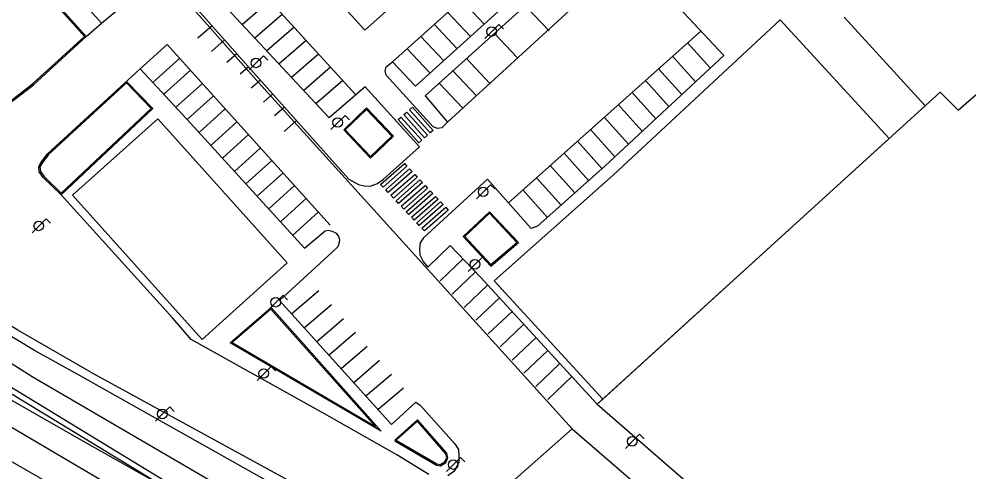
# Model space of a CAD drawing. Extents: x 282771 to 285132, y 4823109 to 4825496.
# Drawn here: x 283703.1 to 283829.3, y 4824112.8 to 4824172.9 of the extents above; entities that cross this region are included whole.
import ezdxf

# ---------------------------------------------------------------- set-up
doc = ezdxf.new("R2010")
doc.units = 0
for name, color, linetype in [('ACERA-BORDILLO', 7, 'Continuous'), ('ACERA-INTERIOR', 7, 'Continuous'), ('APARCAMIENTO', 7, 'Continuous'), ('BORDILLO', 7, 'Continuous'), ('CALLE-EJE', 7, 'Continuous'), ('FAROLA', 7, 'Continuous'), ('PASO-PEATONES', 7, 'Continuous'), ('PUENTE', 7, 'Continuous'), ('SENAL-VIARIA', 7, 'Continuous'), ('VALLA', 7, 'Continuous'), ('ZONA-VERDE', 7, 'Continuous')]:
    doc.layers.add(name, color=color, linetype=linetype)

msp = doc.modelspace()

# ---------------------------------------------------------------- linework, layer by layer
at = {"layer": 'ACERA-BORDILLO'}
for points in [[(283848.97, 4824211.22), (283829.21, 4824193.22), (283822.25, 4824186.69), (283816.42, 4824181.81), (283811.42, 4824180.48), (283797.03, 4824178.29), (283795.57, 4824178.15), (283794.27, 4824177.64), (283790.73, 4824174.45), (283796.74, 4824168.05), (283780.98, 4824153.39), (283771.99, 4824145.4), (283771.16, 4824145.1), (283765.37, 4824151.62), (283756.86, 4824143.85), (283756.41, 4824143.17), (283756.32, 4824142.39), (283756.39, 4824141.58), (283756.8, 4824140.71), (283757.42, 4824139.94), (283760.42, 4824142.83), (283764.44, 4824138.64), (283779.94, 4824121.76), (283780.68, 4824122.43)], [(283713.25, 4824189.48), (283733.9, 4824166.21), (283746.96, 4824151.63), (283748.24, 4824150.91), (283748.98, 4824150.74), (283749.79, 4824150.72), (283750.75, 4824151.06), (283751.57, 4824151.61), (283756.31, 4824155.9), (283749.1, 4824163.89), (283744.34, 4824159.77), (283728.95, 4824176.28)]]:
    msp.add_lwpolyline(points, dxfattribs=at)
at = {"layer": 'ACERA-INTERIOR'}
for points in [[(283700.53, 4824183.34), (283712.04, 4824170.55)], [(283712.57, 4824126.07), (283702.96, 4824131.58), (283696.52, 4824135.57), (283691.23, 4824139.51), (283685.47, 4824144.38), (283681.46, 4824148.87), (283676.17, 4824155.58), (283672.32, 4824161.77), (283669.28, 4824167.26), (283670.53, 4824167.78), (283669.54, 4824169.82), (283668.58, 4824172.48)], [(283717.42, 4824164.61), (283720.91, 4824160.99), (283708.72, 4824149.57)], [(283749.82, 4824154.42), (283746.26, 4824158.17), (283749.31, 4824161.08), (283752.88, 4824157.33), (283749.82, 4824154.42)], [(283710.23, 4824149.51), (283721.56, 4824159.65), (283738.75, 4824140.55), (283727.45, 4824130.37), (283710.23, 4824149.51)], [(283769.49, 4824143.23), (283765.61, 4824147.31), (283762.13, 4824144.02), (283765.79, 4824140.08), (283769.49, 4824143.23)], [(283731.2, 4824129.92), (283736.61, 4824134.61), (283751.22, 4824118.19), (283731.2, 4824129.92)], [(283753.06, 4824116.91), (283758.59, 4824113.69), (283759.1, 4824113.61), (283759.82, 4824114.03), (283760.09, 4824114.67), (283759.98, 4824115.25), (283756.08, 4824119.71), (283753.09, 4824117.04), (283753.06, 4824116.91)]]:
    msp.add_lwpolyline(points, dxfattribs=at)
at = {"layer": 'APARCAMIENTO'}
for points in [[(283745.97, 4824174.8), (283749.07, 4824171.4), (283767.11, 4824187.49), (283763.82, 4824191.09)], [(283714.1, 4824172.33), (283717.7, 4824175.36), (283705.9, 4824188.24), (283702.27, 4824185.01)], [(283752.74, 4824167.22), (283770.8, 4824183.4)], [(283747.87, 4824162.82), (283732.58, 4824179.52)], [(283736.44, 4824175.3), (283732.81, 4824172.15)], [(283777.86, 4824175.51), (283760.05, 4824159.19)], [(283764.9, 4824172.22), (283761.89, 4824175.42)], [(283773.54, 4824171.3), (283770.47, 4824174.56)], [(283738.09, 4824173.5), (283734.47, 4824170.36)], [(283763.09, 4824170.58), (283760.07, 4824173.79)], [(283728.79, 4824171.97), (283726.9, 4824170.32)], [(283739.67, 4824171.78), (283736.06, 4824168.65)], [(283761.31, 4824168.97), (283758.28, 4824172.18)], [(283730.45, 4824170.1), (283728.7, 4824168.59)], [(283759.52, 4824167.36), (283756.49, 4824170.58)], [(283769.35, 4824167.72), (283766.28, 4824170.98)], [(283793.69, 4824171.29), (283768.14, 4824148.5)], [(283719.23, 4824166.27), (283722.83, 4824169.52), (283744.46, 4824145.52)], [(283741.27, 4824170.04), (283737.68, 4824166.92)], [(283757.71, 4824165.72), (283754.67, 4824168.95)], [(283794.96, 4824166.39), (283791.95, 4824169.74)], [(283724.49, 4824167.68), (283720.92, 4824164.46)], [(283732.07, 4824168.27), (283730.72, 4824167.11)], [(283742.92, 4824168.22), (283739.35, 4824165.12)], [(283765.67, 4824164.34), (283762.57, 4824167.63)], [(283792.98, 4824164.55), (283789.93, 4824167.94)], [(283733.62, 4824166.53), (283732.49, 4824165.55)], [(283744.52, 4824166.48), (283740.96, 4824163.39)], [(283791.16, 4824162.86), (283788.08, 4824166.29)], [(283725.91, 4824166.11), (283722.36, 4824162.9)], [(283763.89, 4824162.71), (283760.78, 4824166.02)], [(283727.5, 4824164.34), (283723.98, 4824161.17)], [(283735.19, 4824164.77), (283733.97, 4824163.71)], [(283746.13, 4824164.72), (283742.59, 4824161.65)], [(283762.09, 4824161.06), (283758.96, 4824164.39)], [(283789.46, 4824161.27), (283786.35, 4824164.74)], [(283728.99, 4824162.69), (283725.49, 4824159.54)], [(283736.83, 4824162.94), (283735.6, 4824161.87)], [(283787.71, 4824159.64), (283784.56, 4824163.15)], [(283785.92, 4824157.98), (283782.74, 4824161.52)], [(283730.53, 4824160.97), (283727.05, 4824157.83)], [(283738.41, 4824161.18), (283737.08, 4824160.02)], [(283732.08, 4824159.26), (283728.61, 4824156.12)], [(283740, 4824159.4), (283738.34, 4824157.96)], [(283784.08, 4824156.28), (283780.87, 4824159.86)], [(283733.62, 4824157.55), (283730.16, 4824154.42)], [(283782.28, 4824154.6), (283779.04, 4824158.22)], [(283780.57, 4824153.03), (283777.3, 4824156.67)], [(283735.21, 4824155.78), (283731.76, 4824152.67)], [(283778.8, 4824151.45), (283775.53, 4824155.09)], [(283736.72, 4824154.11), (283733.27, 4824151)], [(283738.2, 4824152.46), (283734.77, 4824149.36)], [(283776.95, 4824149.81), (283773.69, 4824153.45)], [(283775.13, 4824148.19), (283771.87, 4824151.82)], [(283739.73, 4824150.77), (283736.3, 4824147.68)], [(283773.31, 4824146.58), (283770.05, 4824150.2)], [(283741.27, 4824149.05), (283737.85, 4824145.97)], [(283742.89, 4824147.25), (283739.49, 4824144.18)], [(283762.14, 4824141.04), (283759.07, 4824138.13)], [(283763.78, 4824139.33), (283760.66, 4824136.38)], [(283765.41, 4824137.59), (283762.26, 4824134.62)], [(283742.98, 4824136.83), (283739.37, 4824133.74)], [(283744.62, 4824134.95), (283741.04, 4824131.89)], [(283766.96, 4824135.9), (283763.8, 4824132.92)], [(283768.62, 4824134.09), (283765.46, 4824131.1)], [(283746.24, 4824133.08), (283742.7, 4824130.05)], [(283770.2, 4824132.37), (283767.03, 4824129.37)], [(283747.81, 4824131.27), (283744.31, 4824128.27)], [(283771.82, 4824130.61), (283768.64, 4824127.6)], [(283749.4, 4824129.43), (283745.93, 4824126.47)], [(283773.39, 4824128.9), (283770.2, 4824125.88)], [(283751.03, 4824127.55), (283747.6, 4824124.62)], [(283774.98, 4824127.16), (283771.78, 4824124.14)], [(283752.61, 4824125.73), (283749.22, 4824122.83)], [(283776.57, 4824125.43), (283773.37, 4824122.4)], [(283754.19, 4824123.91), (283750.83, 4824121.05)]]:
    msp.add_lwpolyline(points, dxfattribs=at)
at = {"layer": 'BORDILLO'}
for points in [[(283690.85, 4824161.3), (283692.46, 4824160.5), (283694.56, 4824160.05), (283696.65, 4824159.92), (283698.7, 4824160.23), (283700.44, 4824160.86), (283702.36, 4824162.06), (283705.04, 4824164.16), (283712.04, 4824170.55), (283714.1, 4824172.33), (283703.08, 4824184.65), (283702.81, 4824184.89), (283702.62, 4824184.99), (283702.39, 4824185.03), (283702.01, 4824184.96), (283700.53, 4824183.34), (283685.01, 4824167.15), (283687.55, 4824164.21), (283689.34, 4824162.37), (283690.85, 4824161.3)], [(283770.8, 4824183.4), (283771.72, 4824184.23), (283772.1, 4824184.35), (283772.58, 4824184.31), (283772.83, 4824184.13), (283778.52, 4824177.75), (283778.9, 4824177.27), (283778.99, 4824176.75), (283778.97, 4824176.4), (283777.86, 4824175.51), (283774.86, 4824178.7), (283757.08, 4824162.69), (283760.05, 4824159.19), (283759.29, 4824158.46), (283758.7, 4824158.36), (283758.13, 4824158.58), (283751.89, 4824165.44), (283751.77, 4824165.99), (283751.91, 4824166.53), (283752.74, 4824167.22), (283755.78, 4824163.97), (283773.58, 4824180.08), (283770.8, 4824183.4)], [(283940.36, 4824002.53), (283931.23, 4824008.19), (283891.08, 4824028.68), (283863.66, 4824042.83), (283802.85, 4824074.67), (283752.04, 4824102.64), (283710.96, 4824125.7), (283705.2, 4824128.91), (283700.24, 4824131.84), (283695.52, 4824135), (283691.79, 4824137.41), (283687.49, 4824140.91), (283684.8, 4824143.32), (283681.64, 4824146.77), (283677.34, 4824152.18), (283675.37, 4824154.91), (283672.85, 4824158.78), (283672.09, 4824160.03), (283668.29, 4824166.93), (283667.56, 4824168.78), (283667.07, 4824171.28), (283667.05, 4824171.56)], [(283757.55, 4824112.42), (283753.31, 4824115.04), (283743.71, 4824120.49), (283725.99, 4824130.34), (283723.54, 4824133.22), (283708.72, 4824149.57), (283706.36, 4824151.87), (283705.83, 4824152.59), (283705.76, 4824153.3), (283706.03, 4824153.8), (283706.92, 4824154.99), (283719.23, 4824166.27), (283725.92, 4824159.07), (283741.04, 4824142.47), (283743.79, 4824144.79)], [(283683.38, 4824122.95), (283677.43, 4824127.5), (283673.52, 4824131.18), (283669.69, 4824135.06), (283665.06, 4824140.73), (283661.95, 4824144.88), (283658.97, 4824149.8), (283656.23, 4824154.38), (283654.26, 4824157.91), (283653.35, 4824159.41), (283654.73, 4824161.44), (283655.88, 4824159.56), (283657.79, 4824155.7), (283661.62, 4824149.23), (283665.82, 4824142.99), (283669.22, 4824138.46), (283673.18, 4824133.92), (283678.43, 4824129.25), (283683.62, 4824125.23), (283689.1, 4824121.64), (283723.33, 4824101.94), (283746.98, 4824088.81), (283795.05, 4824062.12), (283891.08, 4824012.21)], [(283743.79, 4824144.79), (283744.18, 4824144.85), (283744.74, 4824144.73), (283745.28, 4824144.47), (283745.59, 4824144.02), (283745.71, 4824143.61), (283745.66, 4824143.21), (283745.47, 4824142.64), (283744.71, 4824141.95), (283737.74, 4824135.54), (283752.62, 4824119.06), (283755.83, 4824122.02), (283756.44, 4824121.62), (283761.03, 4824116.51), (283761.51, 4824115.77), (283761.57, 4824114.9), (283761.55, 4824114.09), (283761.22, 4824113.33), (283760.88, 4824112.83), (283760.11, 4824112.27)]]:
    msp.add_lwpolyline(points, dxfattribs=at)
at = {"layer": 'CALLE-EJE'}
msp.add_lwpolyline([(283842.12, 4824045.6), (283829.85, 4824051.95), (283818.68, 4824057.89), (283798.75, 4824068.52), (283785.42, 4824075.74), (283766.65, 4824085.96), (283754.78, 4824092.64), (283741.45, 4824100.03), (283729.45, 4824106.84), (283711.18, 4824117.14), (283695.79, 4824125.88), (283688.72, 4824130.57), (283682.67, 4824135.05), (283677.78, 4824139.74), (283670.92, 4824147.6), (283657.33, 4824170.93), (283651.79, 4824185)], dxfattribs=at)
at = {"layer": 'FAROLA'}
for p, q in [((283766.89, 4824172.15), (283765.95, 4824171.22)), ((283767.48, 4824171.56), (283766.89, 4824172.15)), ((283765.95, 4824171.22), (283765.02, 4824170.28)), ((283735.59, 4824167.99), (283734.65, 4824167.06)), ((283736.18, 4824167.4), (283735.59, 4824167.99)), ((283734.65, 4824167.06), (283733.72, 4824166.12)), ((283746.44, 4824160.08), (283745.5, 4824159.15)), ((283747.03, 4824159.49), (283746.44, 4824160.08)), ((283745.5, 4824159.15), (283744.57, 4824158.21)), ((283764.83, 4824149.95), (283763.9, 4824149.01)), ((283765.77, 4824150.88), (283764.83, 4824149.95)), ((283766.36, 4824150.29), (283765.77, 4824150.88)), ((283706.74, 4824146.36), (283705.8, 4824145.43)), ((283707.33, 4824145.77), (283706.74, 4824146.36)), ((283705.8, 4824145.43), (283704.87, 4824144.49)), ((283764.68, 4824141.27), (283763.74, 4824140.34)), ((283765.27, 4824140.68), (283764.68, 4824141.27)), ((283763.74, 4824140.34), (283762.81, 4824139.4)), ((283738.21, 4824136.23), (283737.27, 4824135.3)), ((283738.8, 4824135.64), (283738.21, 4824136.23)), ((283737.27, 4824135.3), (283736.34, 4824134.36)), ((283736.62, 4824126.77), (283735.68, 4824125.84)), ((283737.21, 4824126.18), (283736.62, 4824126.77)), ((283735.68, 4824125.84), (283734.75, 4824124.9)), ((283723.15, 4824121.41), (283722.21, 4824120.48)), ((283723.74, 4824120.82), (283723.15, 4824121.41)), ((283722.21, 4824120.48), (283721.28, 4824119.54)), ((283785.57, 4824117.78), (283784.63, 4824116.85)), ((283786.16, 4824117.19), (283785.57, 4824117.78)), ((283784.63, 4824116.85), (283783.7, 4824115.91)), ((283761.78, 4824114.69), (283760.84, 4824113.76)), ((283762.37, 4824114.1), (283761.78, 4824114.69)), ((283760.84, 4824113.76), (283759.91, 4824112.82))]:
    msp.add_line(p, q, dxfattribs=at)
for centre in [(283765.91, 4824171.22), (283734.61, 4824167.06), (283745.46, 4824159.15), (283764.79, 4824149.95), (283705.76, 4824145.43), (283763.7, 4824140.34), (283737.23, 4824135.3), (283735.64, 4824125.84), (283722.17, 4824120.48), (283784.59, 4824116.85), (283760.8, 4824113.76)]:
    msp.add_circle(centre, 0.637, dxfattribs=at)
at = {"layer": 'PASO-PEATONES'}
for points in [[(283757, 4824157.12), (283754.25, 4824160.2), (283754.63, 4824160.52), (283757.38, 4824157.45)], [(283757.76, 4824157.78), (283755.01, 4824160.85), (283755.38, 4824161.18), (283758.14, 4824158.11)], [(283756.25, 4824156.47), (283753.5, 4824159.54), (283753.87, 4824159.87), (283756.63, 4824156.79)], [(283751.49, 4824150.58), (283751.15, 4824150.94), (283754.32, 4824153.72), (283754.67, 4824153.35)], [(283752.18, 4824149.85), (283751.84, 4824150.22), (283755.01, 4824152.99), (283755.35, 4824152.63)], [(283752.87, 4824149.12), (283752.52, 4824149.49), (283755.7, 4824152.26), (283756.04, 4824151.9)], [(283753.55, 4824148.4), (283753.21, 4824148.76), (283756.38, 4824151.54), (283756.73, 4824151.17)], [(283754.24, 4824147.67), (283753.9, 4824148.03), (283757.07, 4824150.81), (283757.41, 4824150.44)], [(283754.93, 4824146.94), (283754.58, 4824147.31), (283757.76, 4824150.08), (283758.1, 4824149.72)], [(283755.62, 4824146.21), (283755.27, 4824146.58), (283758.44, 4824149.35), (283758.79, 4824148.99)], [(283756.3, 4824145.49), (283755.96, 4824145.85), (283759.13, 4824148.63), (283759.48, 4824148.26)], [(283756.99, 4824144.76), (283756.65, 4824145.12), (283759.82, 4824147.9), (283760.16, 4824147.53)]]:
    msp.add_lwpolyline(points, close=True, dxfattribs=at)
at = {"layer": 'PUENTE'}
msp.add_lwpolyline([(283712.57, 4824126.07), (283821.88, 4824066.34), (283891.08, 4824030.01), (283928.04, 4824011.35), (283935.49, 4824007.46), (283937.44, 4824006.48), (283940.77, 4824004.53), (283945.44, 4824001.06), (283948.81, 4823998.22), (283952.01, 4823995.24), (283956.76, 4823989.91)], dxfattribs=at)
at = {"layer": 'SENAL-VIARIA'}
for points in [[(283958.3, 4823980.57), (283953.97, 4823985.97), (283949.74, 4823990.36), (283946.11, 4823993.75), (283942.49, 4823996.54), (283938.85, 4823999.32), (283935.08, 4824001.87), (283928.61, 4824005.6), (283894.29, 4824023.72), (283863.86, 4824039.38), (283831.82, 4824055.21), (283804.01, 4824069.39), (283773.13, 4824086.1), (283738.25, 4824105.95), (283704.89, 4824125.39), (283690.33, 4824134.6), (283684.96, 4824138.8), (283680.38, 4824143.07), (283676.01, 4824148.2), (283671.92, 4824153.61), (283668.8, 4824158.42), (283666.37, 4824162.94), (283664.04, 4824168.1)], [(283955.52, 4823978.04), (283951.03, 4823982.99), (283946.2, 4823988.05), (283943.2, 4823990.98), (283940.12, 4823993.62), (283936.65, 4823996.27), (283933.09, 4823998.68), (283926.77, 4824002.33), (283892.58, 4824020.01), (283862.48, 4824035.31), (283830.08, 4824051.44), (283804.85, 4824064.67), (283785.47, 4824074.92), (283764.94, 4824086.38), (283728.91, 4824106.83), (283697.53, 4824125.89), (283688, 4824131.64), (283682.38, 4824136.06), (283677.52, 4824140.64), (283673.01, 4824145.94), (283668.77, 4824151.57), (283665.48, 4824156.65), (283662.95, 4824161.39), (283660.51, 4824166.78)], [(283956.06, 4823978.53), (283951.56, 4823983.49), (283946.72, 4823988.56), (283943.69, 4823991.52), (283940.58, 4823994.19), (283937.08, 4823996.86), (283933.48, 4823999.3), (283927.12, 4824002.97), (283892.91, 4824020.66), (283862.81, 4824035.96), (283830.41, 4824052.09), (283805.19, 4824065.32), (283785.82, 4824075.56), (283765.3, 4824087.02), (283729.28, 4824107.46), (283697.91, 4824126.52), (283688.42, 4824132.25), (283682.86, 4824136.62), (283678.05, 4824141.14), (283673.58, 4824146.39), (283669.37, 4824151.98), (283666.11, 4824157.02), (283663.61, 4824161.71), (283661.17, 4824167.09)], [(283953.1, 4823975.84), (283948.63, 4823980.76), (283943.88, 4823985.75), (283940.99, 4823988.56), (283938.06, 4823991.08), (283934.74, 4823993.61), (283931.35, 4823995.91), (283925.17, 4823999.47), (283890.79, 4824017.28), (283858.18, 4824033.88), (283828.55, 4824048.57), (283796.98, 4824065.02), (283761.85, 4824084.48), (283729.4, 4824102.6), (283696.02, 4824122.24), (283685.98, 4824129.07), (283680.14, 4824133.68), (283675.03, 4824138.52), (283670.4, 4824143.97), (283666.02, 4824149.79), (283662.6, 4824155.11), (283659.97, 4824160.04), (283657.42, 4824164.23)]]:
    msp.add_lwpolyline(points, dxfattribs=at)
at = {"layer": 'VALLA'}
for points in [[(283710.48, 4824191.99), (283728.48, 4824171.77), (283734.99, 4824164.41), (283776.63, 4824118.51)], [(283779.94, 4824121.76), (283825.48, 4824163.16), (283827.88, 4824160.8), (283859.37, 4824188.17)], [(283779.94, 4824121.76), (283826.27, 4824081.55)], [(283776.63, 4824118.51), (283769.41, 4824112.15), (283757.92, 4824101.92)], [(283776.63, 4824118.51), (283823.31, 4824078.15)]]:
    msp.add_lwpolyline(points, dxfattribs=at)
at = {"layer": 'ZONA-VERDE'}
for p, q in [((283818.71, 4824157.01), (283804.23, 4824172.79)), ((283812.72, 4824173.14), (283823.5, 4824161.36)), ((283720.7, 4824161), (283717.41, 4824164.4)), ((283823.5, 4824161.36), (283825.48, 4824163.16)), ((283708.72, 4824149.78), (283720.7, 4824161)), ((283780.68, 4824122.43), (283818.71, 4824157.01)), ((283766.27, 4824138.14), (283780.68, 4824122.43))]:
    msp.add_line(p, q, dxfattribs=at)
for points in [[(283825.48, 4824163.16), (283827.88, 4824160.8), (283859.37, 4824188.17)], [(283692.51, 4824160.64), (283694.58, 4824160.2), (283696.65, 4824160.07), (283698.67, 4824160.38), (283700.38, 4824160.99), (283702.28, 4824162.19), (283704.94, 4824164.27), (283711.83, 4824170.56), (283700.53, 4824183.12), (283685.21, 4824167.15), (283687.66, 4824164.31), (283689.43, 4824162.49), (283690.93, 4824161.43), (283692.51, 4824160.64)], [(283804.23, 4824172.79), (283782.08, 4824152.19), (283766.27, 4824138.14)], [(283717.41, 4824164.4), (283707.03, 4824154.89), (283706.16, 4824153.72), (283705.92, 4824153.27), (283705.98, 4824152.65), (283706.48, 4824151.97), (283708.72, 4824149.78)], [(283752.67, 4824157.34), (283749.31, 4824160.87), (283746.47, 4824158.17), (283749.83, 4824154.64), (283752.67, 4824157.34)], [(283727.45, 4824130.37), (283738.75, 4824140.55), (283721.56, 4824159.65), (283710.23, 4824149.51), (283727.45, 4824130.37)], [(283765.61, 4824147.1), (283762.34, 4824144.02), (283765.8, 4824140.29), (283769.27, 4824143.24), (283765.61, 4824147.1)], [(283750.47, 4824118.8), (283736.6, 4824134.4), (283731.46, 4824129.95), (283750.47, 4824118.8)], [(283758.64, 4824113.84), (283759.07, 4824113.77), (283759.7, 4824114.14), (283759.94, 4824114.69), (283759.84, 4824115.19), (283756.07, 4824119.5), (283753.25, 4824116.98), (283758.64, 4824113.84)]]:
    msp.add_lwpolyline(points, dxfattribs=at)

doc.saveas('drawing.dxf')
